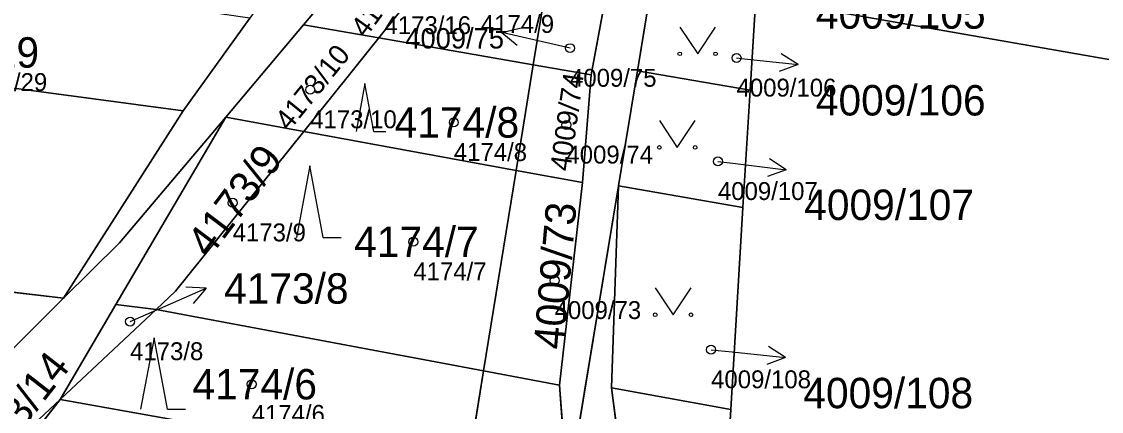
# Model space of a CAD drawing. Extents: x -739214 to -733252, y -1147612 to -1142842.
# Drawn here: x -735808.3 to -735748, y -1147179.1 to -1147157.3 of the extents above; entities that cross this region are included whole.
import ezdxf

# ---------------------------------------------------------------- set-up
doc = ezdxf.new("R2010")
doc.units = 0
for name, color, linetype in [('Definiční body', 7, 'Continuous'), ('Hranice parcel', 7, 'Continuous'), ('Parcelní čísla', 7, 'Continuous'), ('Polygon parcely', 7, 'Continuous'), ('Pop  PČ popisy', 7, 'Continuous'), ('Značky kultur', 7, 'Continuous')]:
    doc.layers.add(name, color=color, linetype=linetype)

msp = doc.modelspace()

# ---------------------------------------------------------------- linework, layer by layer
at = {"layer": 'Definiční body'}
for centre in [(-735777.72, -1147158.82), (-735768.42, -1147159.37), (-735792.23, -1147161.14), (-735784.21, -1147162.97), (-735777.92, -1147163.11), (-735769.46, -1147165.15), (-735796.56, -1147167.46), (-735786.47, -1147169.64), (-735778.58, -1147171.8), (-735802.29, -1147174.1), (-735769.84, -1147175.67), (-735795.5, -1147177.6)]:
    msp.add_circle(centre, 0.25, dxfattribs=at)
at = {"layer": 'Hranice parcel'}
for p, q in [((-735792.6, -1147157.52), (-735788.6, -1147152.78)), ((-735788.4, -1147158.25), (-735784.61, -1147153.52)), ((-735778.87, -1147154.19), (-735779.77, -1147159.76)), ((-735776.54, -1147160.32), (-735775.48, -1147154.59)), ((-735773.95, -1147160.08), (-735773.11, -1147154.97)), ((-735767.66, -1147161.16), (-735767.35, -1147155.98)), ((-735767.35, -1147155.98), (-735664.13, -1147174.04)), ((-735799.33, -1147162.32), (-735795.6, -1147157.15)), ((-735796.95, -1147162.68), (-735792.6, -1147157.52)), ((-735788.4, -1147158.25), (-735792.6, -1147157.52)), ((-735832.6, -1147157.87), (-735799.33, -1147162.32)), ((-735792.59, -1147163.48), (-735788.4, -1147158.25)), ((-735779.77, -1147159.76), (-735788.4, -1147158.25)), ((-735779.77, -1147159.76), (-735780.73, -1147165.65)), ((-735776.54, -1147160.32), (-735779.77, -1147159.76)), ((-735775.01, -1147166.51), (-735773.95, -1147160.08)), ((-735773.95, -1147160.08), (-735767.66, -1147161.16)), ((-735777.03, -1147166.33), (-735776.54, -1147160.32)), ((-735768.06, -1147167.72), (-735767.66, -1147161.16)), ((-735806, -1147172.8), (-735799.33, -1147162.32)), ((-735796.95, -1147162.68), (-735803.09, -1147173.15)), ((-735792.59, -1147163.48), (-735796.95, -1147162.68)), ((-735780.73, -1147165.65), (-735792.59, -1147163.48)), ((-735780.73, -1147165.65), (-735782.55, -1147176.85)), ((-735777.03, -1147166.33), (-735780.73, -1147165.65)), ((-735778.31, -1147177.65), (-735777.03, -1147166.33)), ((-735777.85, -1147183.68), (-735775.01, -1147166.51)), ((-735775.01, -1147166.51), (-735775.4, -1147177.81)), ((-735775.01, -1147166.51), (-735768.06, -1147167.72)), ((-735768.74, -1147179.02), (-735768.06, -1147167.72)), ((-735841.8, -1147168.54), (-735806, -1147172.8)), ((-735810.48, -1147177.25), (-735806, -1147172.8)), ((-735803.09, -1147173.15), (-735806.2, -1147178.46)), ((-735806.2, -1147178.46), (-735800.83, -1147173.42)), ((-735800.83, -1147173.42), (-735803.09, -1147173.15)), ((-735782.55, -1147176.85), (-735800.83, -1147173.42)), ((-735782.55, -1147176.85), (-735783.47, -1147182.52)), ((-735778.31, -1147177.65), (-735782.55, -1147176.85)), ((-735777.85, -1147183.68), (-735778.31, -1147177.65)), ((-735775.4, -1147177.81), (-735768.74, -1147179.02)), ((-735775.4, -1147177.81), (-735774.64, -1147183.73)), ((-735806.2, -1147178.46), (-735808.33, -1147181.19)), ((-735783.47, -1147182.52), (-735806.2, -1147178.46)), ((-735769.08, -1147184.63), (-735768.74, -1147179.02))]:
    msp.add_line(p, q, dxfattribs=at)
for points in [[(-735806, -1147172.8), (-735802.88, -1147169.7), (-735796.95, -1147162.68)], [(-735800.83, -1147173.42), (-735799.75, -1147172.4), (-735792.59, -1147163.48)], [(-735818.32, -1147189.63), (-735809.12, -1147181.2), (-735806.2, -1147178.46)]]:
    msp.add_lwpolyline(points, dxfattribs=at)
at = {"layer": 'Polygon parcely'}
for points in [[(-735756.24, -1147109.9), (-735757.77, -1147115.56), (-735763.16, -1147135.48), (-735766.06, -1147146.21), (-735766.95, -1147149.5), (-735767.1, -1147151.91), (-735767.35, -1147155.98), (-735664.13, -1147174.04)], [(-735769.78, -1147113.39), (-735774.35, -1147126.35), (-735775.51, -1147133.5), (-735774.81, -1147133.6), (-735776.1, -1147144.35), (-735775.69, -1147150.27), (-735775.48, -1147154.59), (-735776.54, -1147160.32), (-735777.03, -1147166.33), (-735778.31, -1147177.65), (-735777.85, -1147183.68), (-735775.01, -1147166.51), (-735773.95, -1147160.08), (-735773.11, -1147154.97), (-735772.46, -1147151.02), (-735773.27, -1147144.95), (-735771.16, -1147134.03), (-735767.1, -1147113.83)], [(-735664.13, -1147174.04), (-735767.35, -1147155.98), (-735767.66, -1147161.16), (-735768.06, -1147167.72), (-735768.74, -1147179.02), (-735769.08, -1147184.63), (-735769.4, -1147189.87), (-735769.66, -1147194.2), (-735770, -1147199.85), (-735770.3, -1147204.76), (-735770.61, -1147209.85), (-735770.99, -1147216.16), (-735771.72, -1147228.22), (-735772.12, -1147234.78), (-735647.08, -1147249.08)]]:
    msp.add_lwpolyline(points, dxfattribs=at)
for points in [[(-735785.57, -1147148.66), (-735783.01, -1147143.58), (-735777.79, -1147133.19), (-735774.35, -1147126.35), (-735769.78, -1147113.39), (-735779.65, -1147132.47), (-735786.4, -1147142.92), (-735789.11, -1147147.68), (-735792.11, -1147152.15), (-735795.6, -1147157.15), (-735799.33, -1147162.32), (-735806, -1147172.8), (-735802.88, -1147169.7), (-735796.95, -1147162.68), (-735792.6, -1147157.52), (-735788.6, -1147152.78), (-735786.24, -1147149.99)], [(-735784.61, -1147153.52), (-735788.6, -1147152.78), (-735792.6, -1147157.52), (-735788.4, -1147158.25)], [(-735799.33, -1147162.32), (-735795.6, -1147157.15), (-735820.48, -1147153.53), (-735830.78, -1147154.56), (-735832.6, -1147157.87)], [(-735784.61, -1147153.52), (-735788.4, -1147158.25), (-735779.77, -1147159.76), (-735778.87, -1147154.19)], [(-735779.77, -1147159.76), (-735776.54, -1147160.32), (-735775.48, -1147154.59), (-735778.87, -1147154.19)], [(-735767.66, -1147161.16), (-735767.35, -1147155.98), (-735773.11, -1147154.97), (-735773.95, -1147160.08)], [(-735788.4, -1147158.25), (-735792.6, -1147157.52), (-735796.95, -1147162.68), (-735792.59, -1147163.48)], [(-735806, -1147172.8), (-735799.33, -1147162.32), (-735832.6, -1147157.87), (-735835.66, -1147163.43), (-735841.8, -1147168.54)], [(-735788.4, -1147158.25), (-735792.59, -1147163.48), (-735780.73, -1147165.65), (-735779.77, -1147159.76)], [(-735780.73, -1147165.65), (-735777.03, -1147166.33), (-735776.54, -1147160.32), (-735779.77, -1147159.76)], [(-735768.06, -1147167.72), (-735767.66, -1147161.16), (-735773.95, -1147160.08), (-735775.01, -1147166.51)], [(-735806.2, -1147178.46), (-735803.09, -1147173.15), (-735796.95, -1147162.68), (-735802.88, -1147169.7), (-735806, -1147172.8), (-735810.48, -1147177.25), (-735813.43, -1147182.19), (-735815.63, -1147185.77), (-735818.32, -1147189.63), (-735809.12, -1147181.2)], [(-735796.95, -1147162.68), (-735803.09, -1147173.15), (-735800.83, -1147173.42), (-735799.75, -1147172.4), (-735792.59, -1147163.48)], [(-735792.59, -1147163.48), (-735799.75, -1147172.4), (-735800.83, -1147173.42), (-735782.55, -1147176.85), (-735780.73, -1147165.65)], [(-735782.55, -1147176.85), (-735778.31, -1147177.65), (-735777.03, -1147166.33), (-735780.73, -1147165.65)], [(-735782.91, -1147226.37), (-735780.26, -1147226.82), (-735778.34, -1147214.53), (-735776.78, -1147208.68), (-735776.03, -1147203.64), (-735774.77, -1147198.98), (-735773.89, -1147193.43), (-735774.39, -1147189.02), (-735774.64, -1147183.73), (-735775.4, -1147177.81), (-735775.01, -1147166.51), (-735777.85, -1147183.68), (-735777.46, -1147188.17), (-735777.67, -1147193.48), (-735779.58, -1147207.77), (-735782.1, -1147216.65)], [(-735768.74, -1147179.02), (-735768.06, -1147167.72), (-735775.01, -1147166.51), (-735775.4, -1147177.81)], [(-735810.48, -1147177.25), (-735806, -1147172.8), (-735841.8, -1147168.54), (-735846.78, -1147172.68)], [(-735800.83, -1147173.42), (-735803.09, -1147173.15), (-735806.2, -1147178.46)], [(-735782.55, -1147176.85), (-735800.83, -1147173.42), (-735806.2, -1147178.46), (-735783.47, -1147182.52)], [(-735778.31, -1147177.65), (-735782.55, -1147176.85), (-735783.47, -1147182.52), (-735777.85, -1147183.68)], [(-735769.08, -1147184.63), (-735768.74, -1147179.02), (-735775.4, -1147177.81), (-735774.64, -1147183.73)], [(-735815.1, -1147190.23), (-735813.82, -1147187.58), (-735811.57, -1147184.12), (-735808.33, -1147181.19), (-735806.2, -1147178.46), (-735809.12, -1147181.2), (-735818.32, -1147189.63)], [(-735806.2, -1147178.46), (-735808.33, -1147181.19), (-735784.25, -1147182.74), (-735784.79, -1147187.08), (-735784.1, -1147187.18), (-735783.47, -1147182.52)]]:
    msp.add_lwpolyline(points, close=True, dxfattribs=at)
at = {"layer": 'Pop  PČ popisy'}
for p, q in [((-735781.534, -1147157.945), (-735780.446, -1147157.682)), ((-735778.61, -1147158.62), (-735781.534, -1147157.945)), ((-735781.534, -1147157.945), (-735780.671, -1147158.658)), ((-735777.72, -1147158.82), (-735778.61, -1147158.62)), ((-735768.42, -1147159.37), (-735767.97, -1147159.42)), ((-735767.97, -1147159.42), (-735764.985, -1147159.734)), ((-735764.985, -1147159.734), (-735765.929, -1147159.131)), ((-735764.985, -1147159.734), (-735766.034, -1147160.127)), ((-735765.641, -1147165.616), (-735766.574, -1147164.997)), ((-735769.46, -1147165.15), (-735768.62, -1147165.25)), ((-735768.62, -1147165.25), (-735765.641, -1147165.616)), ((-735765.641, -1147165.616), (-735766.696, -1147165.991)), ((-735800.79, -1147173.45), (-735798.048, -1147172.229)), ((-735798.048, -1147172.229), (-735799.167, -1147172.179)), ((-735798.048, -1147172.229), (-735798.76, -1147173.094)), ((-735802.29, -1147174.1), (-735800.79, -1147173.45)), ((-735769.84, -1147175.67), (-735768.67, -1147175.79)), ((-735768.67, -1147175.79), (-735765.685, -1147176.104)), ((-735765.685, -1147176.104), (-735766.629, -1147175.501)), ((-735765.685, -1147176.104), (-735766.734, -1147176.497))]:
    msp.add_line(p, q, dxfattribs=at)
at = {"layer": 'Značky kultur'}
for p, q in [((-735789.17, -1147160.8), (-735789.672, -1147163.48)), ((-735788.668, -1147163.48), (-735789.17, -1147160.8)), ((-735788.668, -1147163.48), (-735788, -1147163.48)), ((-735792.25, -1147165.4), (-735793, -1147169.4)), ((-735791.5, -1147169.4), (-735792.25, -1147165.4)), ((-735791.5, -1147169.4), (-735790.504, -1147169.4)), ((-735800.95, -1147175), (-735801.7, -1147179)), ((-735800.2, -1147179), (-735800.95, -1147175)), ((-735800.2, -1147179), (-735799.204, -1147179))]:
    msp.add_line(p, q, dxfattribs=at)
for points in [[(-735771.59, -1147157.639), (-735770.59, -1147159.14), (-735769.59, -1147157.639)], [(-735772.73, -1147162.869), (-735771.73, -1147164.37), (-735770.73, -1147162.869)], [(-735772.96, -1147172.219), (-735771.96, -1147173.72), (-735770.96, -1147172.219)]]:
    msp.add_lwpolyline(points, dxfattribs=at)
for centre in [(-735771.59, -1147159.139), (-735769.59, -1147159.139), (-735772.73, -1147164.369), (-735770.73, -1147164.369), (-735772.96, -1147173.719), (-735770.96, -1147173.719)]:
    msp.add_circle(centre, 0.1, dxfattribs=at)

# ---------------------------------------------------------------- texts
at = {"layer": 'Definiční body'}
for s, p in [('4173/16', (-735788.08, -1147158.036)), ('4174/9', (-735782.7, -1147157.966)), ('4172/29', (-735811.75, -1147161.216)), ('4009/75', (-735777.72, -1147160.976)), ('4009/106', (-735768.42, -1147161.526)), ('4173/10', (-735792.23, -1147163.296)), ('4174/8', (-735784.21, -1147165.126)), ('4009/74', (-735777.92, -1147165.266)), ('4009/107', (-735769.46, -1147167.306)), ('4173/9', (-735796.56, -1147169.616)), ('4174/7', (-735786.47, -1147171.796)), ('4009/73', (-735778.58, -1147173.956)), ('4173/8', (-735802.29, -1147176.256)), ('4009/108', (-735769.84, -1147177.826)), ('4174/6', (-735795.5, -1147179.756))]:
    msp.add_text(s, height=1, dxfattribs=at).set_placement(p)
at = {"layer": 'Parcelní čísla'}
for s, height, rotation, p in [('4173/16', 1.14, 54, (-735789.131, -1147158.297)), ('4173/10', 1.14, 51, (-735793.406, -1147163.498)), ('4009/74', 1.14, 82, (-735777.713, -1147165.738)), ('4173/9', 1.7, 53, (-735797.87, -1147170.611)), ('4009/73', 1.7, 85, (-735778.067, -1147175.697)), ('4173/14', 1.7, 52, (-735810.633, -1147183.127))]:
    msp.add_text(s, height=height, rotation=rotation, dxfattribs=at).set_placement(p)
for s, height, p in [('4009/105', 1.7, (-735763.99, -1147157.733)), ('4009/75', 1.14, (-735786.917, -1147158.84)), ('4172/29', 1.7, (-735815.588, -1147159.91)), ('4009/106', 1.7, (-735763.99, -1147162.583)), ('4174/8', 1.7, (-735787.515, -1147163.82)), ('4009/107', 1.7, (-735764.64, -1147168.423)), ('4174/7', 1.7, (-735789.775, -1147170.49)), ('4173/8', 1.7, (-735797.04, -1147173.1)), ('4174/6', 1.7, (-735798.805, -1147178.45)), ('4009/108', 1.7, (-735764.69, -1147178.943))]:
    msp.add_text(s, height=height, dxfattribs=at).set_placement(p)

doc.saveas('drawing.dxf')
